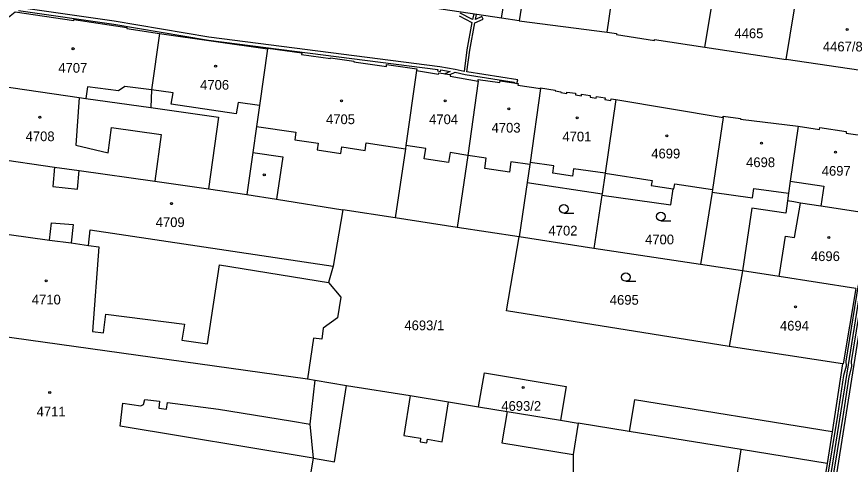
# Model space of a CAD drawing. Extents: x -756746 to -753363, y -1166406 to -1161727.
# Drawn here: x -755524.6 to -755379, y -1165943 to -1165864.8 of the extents above; entities that cross this region are included whole.
import ezdxf

# ---------------------------------------------------------------- set-up
doc = ezdxf.new("R2010")
doc.units = 0
for name, color, linetype in [('Hranice parcel', 7, 'Continuous'), ('Parcelní čísla', 7, 'Continuous'), ('Vnitřní kresba', 7, 'Continuous'), ('Věcná břemena k části', 7, 'Continuous'), ('Značky budov', 7, 'Continuous'), ('Značky kultur', 7, 'Continuous')]:
    doc.layers.add(name, color=color, linetype=linetype)

msp = doc.modelspace()

# ---------------------------------------------------------------- linework, layer by layer
at = {"layer": 'Hranice parcel'}
for p, q in [((-755439.97, -1165865.04), (-755437.49, -1165849.58)), ((-755404.42, -1165870.12), (-755402.04, -1165855.78)), ((-755436.86, -1165865.5), (-755439.97, -1165865.04)), ((-755436.86, -1165865.5), (-755421.52, -1165867.49)), ((-755499.71, -1165867.72), (-755480.81, -1165870.43)), ((-755404.42, -1165870.12), (-755390.26, -1165872.27)), ((-755371.06, -1165875.11), (-755390.26, -1165872.27)), ((-755420, -1165879.27), (-755401.26, -1165882.4)), ((-755401.26, -1165882.4), (-755403.08, -1165894.97)), ((-755435.48, -1165893.75), (-755436.9, -1165903.27)), ((-755435.48, -1165893.75), (-755422.4, -1165895.72)), ((-755491.16, -1165894.88), (-755484.45, -1165895.86)), ((-755422.44, -1165895.99), (-755423.81, -1165905.31)), ((-755422.4, -1165895.72), (-755422.44, -1165895.99)), ((-755467.67, -1165898.51), (-755469.34, -1165908.38)), ((-755458.52, -1165899.95), (-755467.67, -1165898.51)), ((-755447.72, -1165901.6), (-755458.52, -1165899.95)), ((-755436.9, -1165903.27), (-755447.72, -1165901.6)), ((-755423.81, -1165905.31), (-755436.9, -1165903.27)), ((-755405.19, -1165908.1), (-755423.81, -1165905.31)), ((-755397.87, -1165909.19), (-755405.19, -1165908.1)), ((-755397.87, -1165909.19), (-755400.17, -1165922.38)), ((-755530.66, -1165920.1), (-755473.84, -1165928.06)), ((-755380.4, -1165925.44), (-755400.17, -1165922.38)), ((-755429.63, -1165935.27), (-755426.57, -1165935.77)), ((-755473.8, -1165947.95), (-755472.78, -1165941.92)), ((-755383.06, -1165942.82), (-755385.55, -1165957.23))]:
    msp.add_line(p, q, dxfattribs=at)
for points in [[(-755434.11, -1165850.06), (-755434.25, -1165850.85), (-755434.85, -1165854.43), (-755435.15, -1165854.38), (-755436.86, -1165865.5)], [(-755421.52, -1165867.49), (-755419.91, -1165856.66), (-755419.88, -1165856.45), (-755419.22, -1165851.82)], [(-755439.97, -1165865.04), (-755454.44, -1165862.88), (-755477.66, -1165859.54), (-755496.29, -1165856.8)], [(-755390.26, -1165872.27), (-755388.83, -1165863.76), (-755388.54, -1165861.97), (-755387.86, -1165857.91)], [(-755526.94, -1165865.58), (-755524.91, -1165863.93), (-755514.68, -1165865.47), (-755514.65, -1165865.28), (-755505.38, -1165866.67), (-755505.41, -1165866.86), (-755499.71, -1165867.72)], [(-755499.71, -1165867.72), (-755501.12, -1165877.57), (-755501.23, -1165880.64)], [(-755421.52, -1165867.49), (-755419.85, -1165867.75), (-755419.88, -1165867.93), (-755413.24, -1165868.94), (-755413.21, -1165868.77), (-755404.42, -1165870.12)], [(-755480.81, -1165870.43), (-755482.22, -1165880.28), (-755482.74, -1165883.96), (-755483.39, -1165888.49), (-755484.45, -1165895.86)], [(-755480.81, -1165870.43), (-755480.79, -1165870.28), (-755474.86, -1165871.11), (-755474.9, -1165871.4), (-755469.83, -1165872.11), (-755469.81, -1165871.97), (-755465.75, -1165872.54), (-755465.77, -1165872.68), (-755460.06, -1165873.47), (-755460.02, -1165873.17), (-755454.74, -1165873.9), (-755454.78, -1165874.21)], [(-755454.78, -1165874.21), (-755456.67, -1165887.27), (-755456.75, -1165887.85), (-755458.52, -1165899.95)], [(-755454.78, -1165874.21), (-755450.96, -1165874.85), (-755450.92, -1165874.58), (-755448.9, -1165874.92), (-755448.95, -1165875.2), (-755444.06, -1165876.03)], [(-755444.06, -1165876.03), (-755445.86, -1165889.04), (-755447.72, -1165901.6)], [(-755444.06, -1165876.03), (-755444.02, -1165875.76), (-755440.25, -1165876.31), (-755440.2, -1165876.02), (-755437.03, -1165876.48), (-755437.08, -1165876.77), (-755433.15, -1165877.34)], [(-755527.73, -1165876.86), (-755513.7, -1165878.92), (-755512.56, -1165879.09), (-755501.23, -1165880.64)], [(-755433.15, -1165877.34), (-755434.96, -1165890.24), (-755435.02, -1165890.64), (-755435.48, -1165893.75)], [(-755433.15, -1165877.34), (-755433.14, -1165877.24), (-755430.59, -1165877.63), (-755430.61, -1165877.77), (-755429.6, -1165877.92), (-755429.62, -1165878.04), (-755428.57, -1165878.21), (-755428.53, -1165877.95), (-755427.01, -1165878.18), (-755427.05, -1165878.44), (-755426, -1165878.6), (-755425.96, -1165878.35), (-755424.45, -1165878.58), (-755424.48, -1165878.84), (-755423.43, -1165879), (-755423.39, -1165878.74), (-755421.85, -1165878.98), (-755421.89, -1165879.26), (-755420.87, -1165879.43), (-755420.82, -1165879.14), (-755420, -1165879.27)], [(-755420, -1165879.27), (-755421.88, -1165892.15), (-755422.4, -1165895.72)], [(-755501.23, -1165880.64), (-755489.42, -1165882.34), (-755491.16, -1165894.88)], [(-755401.26, -1165882.4), (-755401.23, -1165882.19), (-755398.22, -1165882.55), (-755398.24, -1165882.71), (-755388.14, -1165883.94)], [(-755388.14, -1165883.94), (-755389.52, -1165893.54), (-755389.82, -1165895.63), (-755390.02, -1165896.98)], [(-755388.14, -1165883.94), (-755384.43, -1165884.47), (-755384.38, -1165884.17), (-755379.73, -1165884.84), (-755379.78, -1165885.14), (-755376.04, -1165885.67)], [(-755528.4, -1165889.58), (-755518.05, -1165891.05), (-755513.71, -1165891.67), (-755500.53, -1165893.51), (-755491.16, -1165894.88)], [(-755422.44, -1165895.99), (-755410.38, -1165897.66), (-755409.97, -1165894.87), (-755409.85, -1165894.89), (-755409.71, -1165893.98), (-755403.08, -1165894.97)], [(-755403.08, -1165894.97), (-755403.16, -1165895.47), (-755405.19, -1165908.1)], [(-755484.45, -1165895.86), (-755479.24, -1165896.68), (-755467.67, -1165898.51)], [(-755390.02, -1165896.98), (-755390.31, -1165899.09), (-755396.23, -1165898.23), (-755397.87, -1165909.19)], [(-755376.2, -1165899.14), (-755384.18, -1165897.9), (-755387.74, -1165897.34), (-755388.9, -1165897.16), (-755390.02, -1165896.98)], [(-755529.34, -1165902.39), (-755518.93, -1165903.81), (-755515.14, -1165904.3), (-755512.09, -1165904.74), (-755511.79, -1165902.04), (-755469.34, -1165908.38)], [(-755400.17, -1165922.38), (-755439.1, -1165916.15), (-755436.9, -1165903.27)], [(-755469.34, -1165908.38), (-755470.2, -1165911.22), (-755468.04, -1165913.76), (-755468.58, -1165917.41), (-755471.11, -1165919.18), (-755471.37, -1165921.13), (-755472.79, -1165920.92), (-755473.84, -1165928.06)], [(-755378.06, -1165912.25), (-755391.46, -1165910.18), (-755397.87, -1165909.19)], [(-755378.06, -1165912.25), (-755380.27, -1165925.46), (-755380.4, -1165925.44)], [(-755380.4, -1165925.44), (-755382.21, -1165937.29), (-755383.06, -1165942.82)], [(-755444, -1165932.93), (-755442.92, -1165927), (-755428.64, -1165929.4), (-755429.63, -1165935.27)], [(-755473.84, -1165928.06), (-755472.51, -1165928.28), (-755467.01, -1165929.19)], [(-755472.78, -1165941.92), (-755469.14, -1165942.53), (-755467.01, -1165929.19)], [(-755467.01, -1165929.19), (-755455.9, -1165930.99), (-755449.2, -1165932.08), (-755444, -1165932.93)], [(-755444, -1165932.93), (-755438.99, -1165933.74), (-755429.63, -1165935.27)], [(-755426.57, -1165935.77), (-755427.46, -1165941.26), (-755427.51, -1165958.93), (-755423.7, -1165964.51), (-755420.3, -1165966.01), (-755386.57, -1165971.34)], [(-755398.08, -1165940.42), (-755417.65, -1165937.23), (-755426.57, -1165935.77)], [(-755385.55, -1165957.23), (-755400.55, -1165954.63), (-755399.02, -1165946.28), (-755398.52, -1165943.15), (-755398.08, -1165940.42)], [(-755383.06, -1165942.82), (-755390.58, -1165941.64), (-755398.08, -1165940.42)]]:
    msp.add_lwpolyline(points, dxfattribs=at)
at = {"layer": 'Vnitřní kresba'}
for p, q in [((-755512.26, -1165877.05), (-755512.56, -1165879.09)), ((-755506.87, -1165877.72), (-755512.26, -1165877.05)), ((-755505.75, -1165876.98), (-755506.87, -1165877.72)), ((-755501.12, -1165877.57), (-755505.75, -1165876.98)), ((-755497.3, -1165878.12), (-755501.12, -1165877.57)), ((-755513.7, -1165878.92), (-755514.31, -1165887.24)), ((-755497.67, -1165880.08), (-755497.3, -1165878.12)), ((-755486.28, -1165881.74), (-755497.67, -1165880.08)), ((-755485.94, -1165879.81), (-755486.28, -1165881.74)), ((-755482.22, -1165880.28), (-755485.94, -1165879.81)), ((-755508.68, -1165888.58), (-755508.06, -1165884.12)), ((-755508.06, -1165884.12), (-755499.4, -1165885.4)), ((-755482.74, -1165883.96), (-755475.88, -1165884.98)), ((-755475.88, -1165884.98), (-755476.08, -1165886.28)), ((-755499.4, -1165885.4), (-755500.53, -1165893.51)), ((-755476.08, -1165886.28), (-755472, -1165886.89)), ((-755514.31, -1165887.24), (-755508.68, -1165888.58)), ((-755472, -1165886.89), (-755472.18, -1165888.06)), ((-755472.18, -1165888.06), (-755468.01, -1165888.68)), ((-755468.01, -1165888.68), (-755467.83, -1165887.51)), ((-755467.83, -1165887.51), (-755463.8, -1165888.15)), ((-755463.8, -1165888.15), (-755463.6, -1165886.82)), ((-755463.6, -1165886.82), (-755456.75, -1165887.85)), ((-755453.18, -1165887.84), (-755456.67, -1165887.27)), ((-755453.48, -1165889.63), (-755453.18, -1165887.84)), ((-755483.39, -1165888.49), (-755478.15, -1165889.25)), ((-755478.15, -1165889.25), (-755479.24, -1165896.68)), ((-755448.92, -1165888.54), (-755449.2, -1165890.26)), ((-755445.86, -1165889.04), (-755448.92, -1165888.54)), ((-755442.61, -1165889.52), (-755445.86, -1165889.04)), ((-755442.88, -1165891.31), (-755442.61, -1165889.52)), ((-755449.2, -1165890.26), (-755453.48, -1165889.63)), ((-755438.3, -1165890.16), (-755438.56, -1165891.93)), ((-755435.02, -1165890.64), (-755438.3, -1165890.16)), ((-755430.83, -1165890.85), (-755434.96, -1165890.24)), ((-755431.02, -1165892.14), (-755430.83, -1165890.85)), ((-755518.05, -1165891.05), (-755518.33, -1165894.46)), ((-755514.04, -1165894.91), (-755513.71, -1165891.67)), ((-755438.56, -1165891.93), (-755442.88, -1165891.31)), ((-755427.56, -1165892.65), (-755431.02, -1165892.14)), ((-755427.37, -1165891.35), (-755427.56, -1165892.65)), ((-755421.88, -1165892.15), (-755427.37, -1165891.35)), ((-755421.88, -1165892.15), (-755413.65, -1165893.39)), ((-755413.65, -1165893.39), (-755413.79, -1165894.28)), ((-755389.52, -1165893.54), (-755383.68, -1165894.4)), ((-755518.33, -1165894.46), (-755514.04, -1165894.91)), ((-755413.79, -1165894.28), (-755409.97, -1165894.87)), ((-755396.11, -1165896.42), (-755395.89, -1165894.8)), ((-755395.89, -1165894.8), (-755389.82, -1165895.63)), ((-755383.68, -1165894.4), (-755384.18, -1165897.9)), ((-755403.16, -1165895.47), (-755396.11, -1165896.42)), ((-755388.77, -1165903.39), (-755387.74, -1165897.34)), ((-755518.93, -1165903.81), (-755518.54, -1165900.79)), ((-755518.54, -1165900.79), (-755514.8, -1165901.09)), ((-755514.8, -1165901.09), (-755515.14, -1165904.3)), ((-755391.46, -1165910.18), (-755390.38, -1165903.11)), ((-755390.38, -1165903.11), (-755388.77, -1165903.39)), ((-755512.09, -1165904.74), (-755510.31, -1165904.99)), ((-755510.31, -1165904.99), (-755511.38, -1165919.78)), ((-755491.32, -1165921.91), (-755489.2, -1165908.15)), ((-755489.2, -1165908.15), (-755470.2, -1165911.22)), ((-755509.47, -1165920.03), (-755509.07, -1165916.78)), ((-755509.07, -1165916.78), (-755495.33, -1165918.5)), ((-755495.33, -1165918.5), (-755495.8, -1165921.28)), ((-755511.38, -1165919.78), (-755509.47, -1165920.03)), ((-755495.8, -1165921.28), (-755491.32, -1165921.91)), ((-755473.38, -1165935.95), (-755472.51, -1165928.28)), ((-755502.51, -1165932.52), (-755502.24, -1165931.65)), ((-755502.24, -1165931.65), (-755499.68, -1165931.98)), ((-755455.9, -1165930.99), (-755457.03, -1165937.94)), ((-755416.75, -1165931.71), (-755417.65, -1165937.23)), ((-755382.21, -1165937.29), (-755416.75, -1165931.71)), ((-755506.56, -1165936.34), (-755506.12, -1165932.3)), ((-755506.12, -1165932.3), (-755502.94, -1165932.76)), ((-755502.94, -1165932.76), (-755502.51, -1165932.52)), ((-755499.68, -1165931.98), (-755499.83, -1165933.15)), ((-755499.83, -1165933.15), (-755498.47, -1165933.34)), ((-755498.47, -1165933.34), (-755498.32, -1165932.16)), ((-755498.32, -1165932.16), (-755489.37, -1165933.33)), ((-755450.33, -1165939.03), (-755449.2, -1165932.08)), ((-755489.37, -1165933.33), (-755476.83, -1165935.38)), ((-755438.99, -1165933.74), (-755439.88, -1165939.22)), ((-755476.83, -1165935.38), (-755473.38, -1165935.95)), ((-755472.78, -1165941.92), (-755473.38, -1165935.95)), ((-755473.54, -1165941.8), (-755506.56, -1165936.34)), ((-755457.03, -1165937.94), (-755454.08, -1165938.42)), ((-755454.08, -1165938.42), (-755454.18, -1165939.06)), ((-755454.18, -1165939.06), (-755453, -1165939.25)), ((-755453, -1165939.25), (-755452.89, -1165938.61)), ((-755452.89, -1165938.61), (-755450.33, -1165939.03)), ((-755439.88, -1165939.22), (-755427.46, -1165941.26)), ((-755472.78, -1165941.92), (-755473.54, -1165941.8))]:
    msp.add_line(p, q, dxfattribs=at)
at = {"layer": 'Věcná břemena k části'}
for points in [[(-755385.7, -1165976), (-755385.24, -1165970.06), (-755385.09, -1165967.62), (-755384.74, -1165963.55), (-755384.22, -1165958.86), (-755383.1, -1165952.19), (-755382.24, -1165946.62), (-755380.28, -1165934.63), (-755379.25, -1165927.68), (-755378.78, -1165925.92), (-755378.82, -1165925), (-755376.67, -1165911.82), (-755376.32, -1165909.89), (-755375.93, -1165907.57), (-755373.96, -1165897.48), (-755373.19, -1165893.41), (-755373.15, -1165892.92), (-755371.85, -1165886.32), (-755371.15, -1165882.8), (-755369.79, -1165876), (-755369.69, -1165875.3), (-755368.15, -1165864.9), (-755367.31, -1165860.7)], [(-755447.34, -1165864.64), (-755445.12, -1165865.83), (-755446.01, -1165870.58), (-755446.48, -1165874.35), (-755448.04, -1165874), (-755450.74, -1165873.55), (-755491.07, -1165868.38), (-755507.59, -1165865.59), (-755524.31, -1165863.2)], [(-755524.31, -1165863.7), (-755507.67, -1165866.09), (-755491.15, -1165868.88), (-755451.07, -1165874.01), (-755451.12, -1165874.26), (-755450.62, -1165874.36), (-755450.57, -1165874.09), (-755448.94, -1165874.36), (-755449.84, -1165874.76), (-755448.95, -1165874.91), (-755448.05, -1165874.51), (-755446.31, -1165874.91), (-755437.75, -1165876.25), (-755437.77, -1165876.37), (-755437.28, -1165876.44), (-755437.13, -1165875.85), (-755445.99, -1165874.45), (-755445.51, -1165870.66), (-755444.62, -1165865.87), (-755443.17, -1165865.22), (-755443.37, -1165864.76), (-755444.5, -1165865.26), (-755444.32, -1165864.39)], [(-755444.81, -1165864.32), (-755445.02, -1165865.31), (-755447.18, -1165864.16)], [(-755373.13, -1165886.12), (-755385.09, -1165961.43), (-755386.11, -1165976.2), (-755388.84, -1166030.96), (-755389.57, -1166048.84), (-755390.21, -1166057.59), (-755390.43, -1166066.89), (-755391.29, -1166082.01), (-755389.73, -1166086.72), (-755384.8, -1166101.6), (-755324.15, -1166091.45)], [(-755324.31, -1166090.47), (-755384.12, -1166100.48), (-755388.74, -1166086.54), (-755390.29, -1166081.87), (-755389.43, -1166066.91), (-755389.21, -1166057.59), (-755388.57, -1166048.9), (-755387.84, -1166031.02), (-755385.11, -1165976.24), (-755384.09, -1165961.55), (-755372.14, -1165886.27)], [(-755377.65, -1165911.66), (-755379.82, -1165924.94), (-755379.78, -1165925.82), (-755380.23, -1165927.48), (-755381.26, -1165934.47), (-755383.22, -1165946.46)]]:
    msp.add_lwpolyline(points, dxfattribs=at)
at = {"layer": 'Značky budov'}
for centre in [(-755379.58, -1165867.01), (-755514.8, -1165870.38), (-755489.89, -1165873.44), (-755467.91, -1165879.49), (-755449.82, -1165879.47), (-755438.69, -1165880.9), (-755520.59, -1165882.37), (-755426.73, -1165882.46), (-755411.06, -1165885.6), (-755394.56, -1165886.88), (-755381.63, -1165888.47), (-755481.39, -1165892.41), (-755497.58, -1165897.45), (-755382.79, -1165903.37), (-755519.51, -1165910.92), (-755388.61, -1165915.47), (-755518.88, -1165930.44), (-755436.18, -1165929.56)]:
    msp.add_circle(centre, 0.175, dxfattribs=at)
at = {"layer": 'Značky kultur'}
for p, q in [((-755429.09, -1165899.09), (-755427.34, -1165899.09)), ((-755412.12, -1165900.45), (-755410.37, -1165900.45)), ((-755418.22, -1165911.02), (-755416.47, -1165911.02))]:
    msp.add_line(p, q, dxfattribs=at)
for centre in [(-755429.09, -1165898.34), (-755412.12, -1165899.7), (-755418.22, -1165910.27)]:
    msp.add_circle(centre, 0.75, dxfattribs=at)

# ---------------------------------------------------------------- texts
at = {"layer": 'Parcelní čísla'}
for s, p in [('4465', (-755399.27, -1165868.55)), ('4467/8', (-755383.82, -1165870.86)), ('4707', (-755517.37, -1165874.58)), ('4706', (-755492.6, -1165877.55)), ('4705', (-755470.61, -1165883.56)), ('4704', (-755452.6, -1165883.57)), ('4703', (-755441.69, -1165885.04)), ('4708', (-755523.08, -1165886.54)), ('4701', (-755429.32, -1165886.58)), ('4699', (-755413.8, -1165889.55)), ('4698', (-755397.23, -1165891.07)), ('4697', (-755384.02, -1165892.57)), ('4709', (-755500.36, -1165901.54)), ('4702', (-755431.75, -1165903.02)), ('4700', (-755414.88, -1165904.56)), ('4696', (-755385.91, -1165907.48)), ('4710', (-755522, -1165915.06)), ('4695', (-755421.04, -1165915.11)), ('4693/1', (-755456.92, -1165919.56)), ('4694', (-755391.32, -1165919.62)), ('4711', (-755521.16, -1165934.63)), ('4693/2', (-755439.99, -1165933.64))]:
    msp.add_text(s, height=1.7, dxfattribs=at).set_placement(p)

doc.saveas('drawing.dxf')
